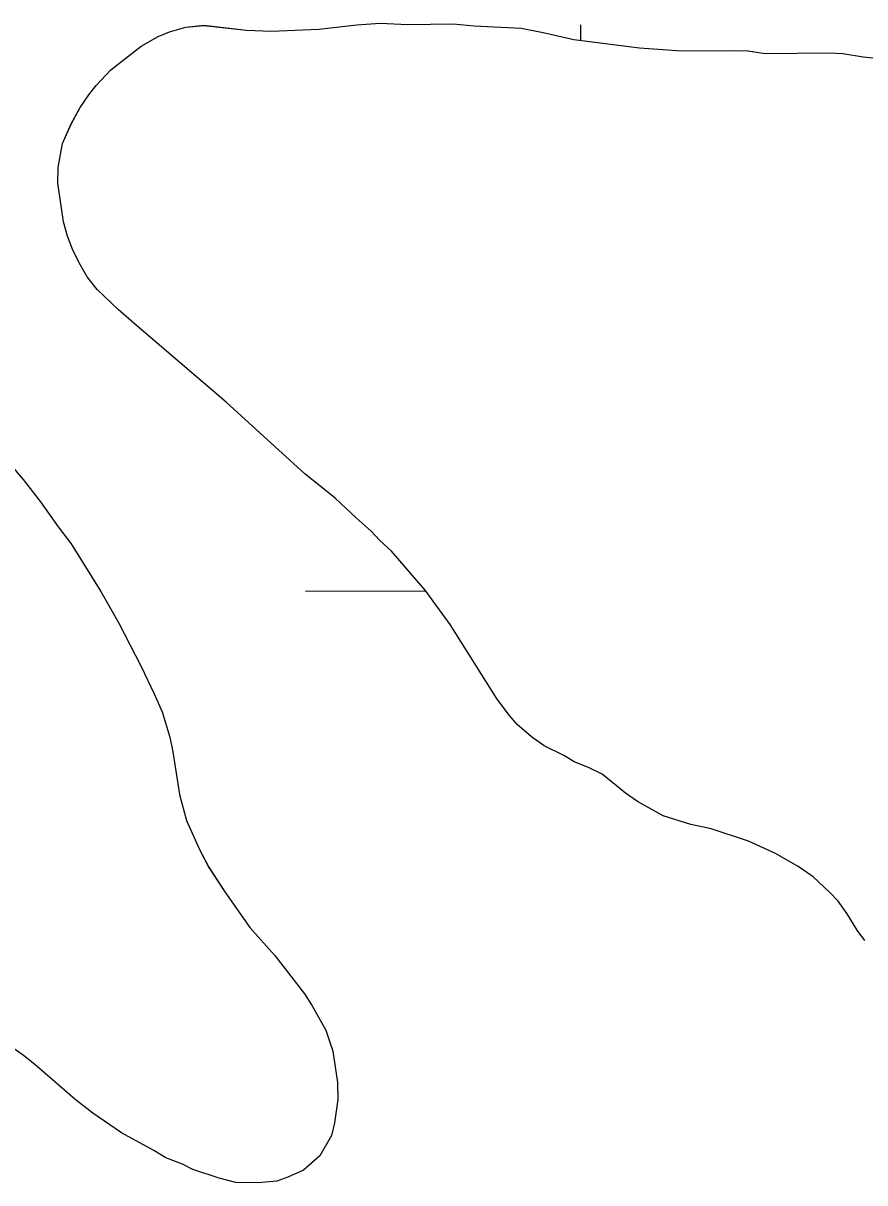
# Model space of a CAD drawing. Extents: x 3148686 to 3186545, y 916144 to 941516.
# Drawn here: x 3180920.3 to 3181145.2, y 933920.7 to 934230.7 of the extents above; entities that cross this region are included whole.
import ezdxf

# ---------------------------------------------------------------- set-up
doc = ezdxf.new("R2010")
doc.units = 0
for name, color, linetype in [('V-SITE-VEGE', 7, 'Continuous'), ('V-TOPO-SHOR', 7, 'Continuous'), ('V-WETL-SWMP', 7, 'Continuous')]:
    doc.layers.add(name, color=color, linetype=linetype)

msp = doc.modelspace()

# ---------------------------------------------------------------- linework, layer by layer
at = {"layer": 'V-SITE-VEGE'}
for p, q in [((3180956.39, 934227.16), (3180959.37, 934228.39)), ((3180959.37, 934228.39), (3180963.75, 934229.65)), ((3180963.75, 934229.65), (3180968.53, 934230.1)), ((3180968.53, 934230.1), (3180979.93, 934228.84)), ((3180979.93, 934228.84), (3180986.52, 934228.52)), ((3180986.52, 934228.52), (3180999.29, 934229.08)), ((3180999.29, 934229.08), (3181009.46, 934230.2)), ((3181009.46, 934230.2), (3181015.64, 934230.67)), ((3181015.64, 934230.67), (3181023.03, 934230.36)), ((3181023.03, 934230.36), (3181035.21, 934230.51)), ((3181035.21, 934230.51), (3181040.8, 934229.98)), ((3181040.8, 934229.98), (3181053.39, 934229.33)), ((3181053.39, 934229.33), (3181059.19, 934228.2)), ((3180951.83, 934224.51), (3180956.39, 934227.16)), ((3181059.19, 934228.2), (3181067.4, 934226.3)), ((3181067.4, 934226.3), (3181085, 934224.12)), ((3180943.72, 934218.22), (3180951.83, 934224.51)), ((3181085, 934224.12), (3181096.19, 934223.26)), ((3181096.19, 934223.26), (3181109.16, 934223.41)), ((3181109.16, 934223.41), (3181113.95, 934223.27)), ((3181113.95, 934223.27), (3181118.55, 934222.53)), ((3181118.55, 934222.53), (3181135.72, 934222.74)), ((3181135.72, 934222.74), (3181139.32, 934222.58)), ((3181139.32, 934222.58), (3181144.72, 934221.65)), ((3181144.72, 934221.65), (3181149.91, 934221.11)), ((3180939.78, 934213.99), (3180943.72, 934218.22)), ((3180937.81, 934211.57), (3180939.78, 934213.99)), ((3180935.46, 934208.14), (3180937.81, 934211.57)), ((3180933.12, 934203.72), (3180935.46, 934208.14)), ((3180930.78, 934198.5), (3180933.12, 934203.72)), ((3180929.66, 934192.1), (3180930.78, 934198.5)), ((3180929.51, 934187.91), (3180929.66, 934192.1)), ((3180931.03, 934177.55), (3180929.51, 934187.91)), ((3180932.08, 934173.76), (3180931.03, 934177.55)), ((3180933.52, 934169.99), (3180932.08, 934173.76)), ((3180935.57, 934166.02), (3180933.52, 934169.99)), ((3180937.4, 934162.85), (3180935.57, 934166.02)), ((3180940.04, 934159.49), (3180937.4, 934162.85)), ((3180945.69, 934154.16), (3180940.04, 934159.49)), ((3180949.93, 934150.42), (3180945.69, 934154.16)), ((3180974.54, 934129.36), (3180949.93, 934150.42)), ((3180995.53, 934110.24), (3180974.54, 934129.36)), ((3180914.61, 934115.42), (3180920.28, 934108.7)), ((3180920.28, 934108.7), (3180924.94, 934102.76)), ((3181003.6, 934103.75), (3180995.53, 934110.24)), ((3180924.94, 934102.76), (3180929.62, 934096.03)), ((3181009.25, 934098.43), (3181003.6, 934103.75)), ((3181013.29, 934094.89), (3181009.25, 934098.43)), ((3180929.62, 934096.03), (3180933.07, 934091.48)), ((3181015.51, 934092.52), (3181013.29, 934094.89)), ((3181018.74, 934089.56), (3181015.51, 934092.52)), ((3180933.07, 934091.48), (3180941.01, 934078.79)), ((3181027.65, 934079.09), (3181018.74, 934089.56)), ((3180941.01, 934078.79), (3180945.71, 934070.46)), ((3181034.35, 934069.99), (3181027.65, 934079.09)), ((3180945.71, 934070.46), (3180951.84, 934058.75)), ((3181046.97, 934049.98), (3181034.35, 934069.99)), ((3180951.84, 934058.75), (3180955.32, 934051.4)), ((3180955.32, 934051.4), (3180957.38, 934046.63)), ((3181050.22, 934045.62), (3181046.97, 934049.98)), ((3180957.38, 934046.63), (3180959.45, 934039.87)), ((3181052.24, 934043.25), (3181050.22, 934045.62)), ((3181056.07, 934039.9), (3181052.24, 934043.25)), ((3180959.45, 934039.87), (3180960.3, 934035.88)), ((3181059.5, 934037.55), (3181056.07, 934039.9)), ((3181064.92, 934034.82), (3181059.5, 934037.55)), ((3180960.3, 934035.88), (3180962.04, 934024.52)), ((3181067.53, 934033.25), (3181064.92, 934034.82)), ((3181071.35, 934031.7), (3181067.53, 934033.25)), ((3181074.96, 934029.95), (3181071.35, 934031.7)), ((3181081.21, 934024.83), (3181074.96, 934029.95)), ((3180962.04, 934024.52), (3180963.92, 934017.56)), ((3181084.43, 934022.68), (3181081.21, 934024.83)), ((3181091.27, 934018.77), (3181084.43, 934022.68)), ((3180963.92, 934017.56), (3180967.41, 934009.81)), ((3181098.68, 934016.46), (3181091.27, 934018.77)), ((3181104.08, 934015.33), (3181098.68, 934016.46)), ((3181114.1, 934012.05), (3181104.08, 934015.33)), ((3181121.33, 934008.75), (3181114.1, 934012.05)), ((3180967.41, 934009.81), (3180969.86, 934005.04)), ((3181127.36, 934005.23), (3181121.33, 934008.75)), ((3181131.39, 934002.48), (3181127.36, 934005.23)), ((3180969.86, 934005.04), (3180974.13, 933998.5)), ((3181135.83, 933998.34), (3181131.39, 934002.48)), ((3180974.13, 933998.5), (3180980.84, 933989)), ((3181138.06, 933995.97), (3181135.83, 933998.34)), ((3181140.49, 933992.61), (3181138.06, 933995.97)), ((3181143.14, 933988.25), (3181140.49, 933992.61)), ((3180980.84, 933989), (3180987.52, 933981.49)), ((3181145.17, 933985.48), (3181143.14, 933988.25)), ((3180987.52, 933981.49), (3180995.43, 933971.2)), ((3180995.43, 933971.2), (3180997.47, 933968.03)), ((3180997.47, 933968.03), (3181001.14, 933961.49)), ((3180920.34, 933954.72), (3180913.69, 933959.43)), ((3181001.14, 933961.49), (3181003.01, 933955.91)), ((3181003.01, 933955.91), (3181004.31, 933947.54)), ((3180923.36, 933952.36), (3180920.34, 933954.72)), ((3180934.06, 933943.1), (3180923.36, 933952.36)), ((3181004.31, 933947.54), (3181004.36, 933942.95)), ((3180938.9, 933939.36), (3180934.06, 933943.1)), ((3181004.36, 933942.95), (3181003.44, 933936.75)), ((3180946.55, 933934.06), (3180938.9, 933939.36)), ((3180955.2, 933929.37), (3180946.55, 933934.06)), ((3181003.44, 933936.75), (3181002.68, 933933.34)), ((3181002.68, 933933.34), (3180999.55, 933927.91)), ((3180958.42, 933927.42), (3180955.2, 933929.37)), ((3180999.55, 933927.91), (3180995.2, 933924.07)), ((3180962.83, 933925.67), (3180958.42, 933927.42)), ((3180965.64, 933924.31), (3180962.83, 933925.67)), ((3180972.66, 933922), (3180965.64, 933924.31)), ((3180977.07, 933920.85), (3180972.66, 933922)), ((3180991.03, 933922.22), (3180988.05, 933921.18)), ((3180995.2, 933924.07), (3180991.03, 933922.22)), ((3180983.06, 933920.73), (3180977.07, 933920.85)), ((3180988.05, 933921.18), (3180983.06, 933920.73))]:
    msp.add_line(p, q, dxfattribs=at)
at = {"layer": 'V-TOPO-SHOR'}
for points in [[(3181018.74, 934089.56), (3181015.51, 934092.52), (3181013.29, 934094.89), (3181009.25, 934098.43), (3181003.6, 934103.75), (3180995.53, 934110.24), (3180974.54, 934129.36), (3180949.93, 934150.42), (3180945.69, 934154.16), (3180940.04, 934159.49), (3180937.4, 934162.85), (3180935.57, 934166.02), (3180933.52, 934169.99), (3180932.08, 934173.76), (3180931.03, 934177.55), (3180929.51, 934187.91), (3180929.66, 934192.1), (3180930.78, 934198.5), (3180933.12, 934203.72), (3180935.46, 934208.14), (3180937.81, 934211.57), (3180939.78, 934213.99), (3180943.72, 934218.22), (3180951.83, 934224.51), (3180956.39, 934227.16), (3180959.37, 934228.39), (3180963.75, 934229.65), (3180968.53, 934230.1), (3180979.93, 934228.84), (3180986.52, 934228.52), (3180999.29, 934229.08), (3181009.46, 934230.2), (3181015.64, 934230.67), (3181023.03, 934230.36), (3181035.21, 934230.51), (3181040.8, 934229.98), (3181053.39, 934229.33), (3181059.19, 934228.2), (3181067.4, 934226.3), (3181085, 934224.12), (3181096.19, 934223.26), (3181109.16, 934223.41), (3181113.95, 934223.27), (3181118.55, 934222.53), (3181135.72, 934222.74), (3181139.32, 934222.58), (3181144.72, 934221.65), (3181149.91, 934221.11)], [(3180914.61, 934115.42), (3180920.28, 934108.7), (3180924.94, 934102.76), (3180929.62, 934096.03), (3180933.07, 934091.48), (3180941.01, 934078.79), (3180945.71, 934070.46), (3180951.84, 934058.75), (3180955.32, 934051.4), (3180957.38, 934046.63), (3180959.45, 934039.87), (3180960.3, 934035.88), (3180962.04, 934024.52), (3180963.92, 934017.56), (3180967.41, 934009.81), (3180969.86, 934005.04), (3180974.13, 933998.5), (3180980.84, 933989), (3180987.52, 933981.49), (3180995.43, 933971.2), (3180997.47, 933968.03), (3181001.14, 933961.49), (3181003.01, 933955.91), (3181004.31, 933947.54), (3181004.36, 933942.95), (3181003.44, 933936.75), (3181002.68, 933933.34), (3180999.55, 933927.91), (3180995.2, 933924.07), (3180991.03, 933922.22), (3180988.05, 933921.18), (3180983.06, 933920.72), (3180977.07, 933920.85), (3180972.66, 933922), (3180965.64, 933924.31), (3180962.83, 933925.67), (3180958.42, 933927.42), (3180955.2, 933929.37), (3180946.55, 933934.06), (3180938.9, 933939.36), (3180934.06, 933943.1), (3180923.36, 933952.36), (3180920.34, 933954.72), (3180913.69, 933959.43)], [(3181145.17, 933985.48), (3181143.14, 933988.25), (3181140.49, 933992.61), (3181138.06, 933995.97), (3181135.83, 933998.34), (3181131.39, 934002.48), (3181127.36, 934005.23), (3181121.33, 934008.75), (3181114.1, 934012.05), (3181104.08, 934015.33), (3181098.68, 934016.46), (3181091.27, 934018.77), (3181084.43, 934022.68), (3181081.21, 934024.83), (3181074.96, 934029.95), (3181071.35, 934031.7), (3181067.53, 934033.25), (3181064.92, 934034.82), (3181059.5, 934037.55), (3181056.07, 934039.9), (3181052.24, 934043.25), (3181050.22, 934045.62), (3181046.97, 934049.98), (3181034.35, 934069.99), (3181027.65, 934079.09), (3181018.74, 934089.56)]]:
    msp.add_lwpolyline(points, dxfattribs=at)
at = {"layer": 'V-WETL-SWMP'}
for p, q in [((3180956.39, 934227.16), (3180959.37, 934228.4)), ((3180956.39, 934227.16), (3180959.37, 934228.4)), ((3180959.37, 934228.4), (3180963.75, 934229.65)), ((3180959.37, 934228.4), (3180963.75, 934229.65)), ((3180963.75, 934229.65), (3180968.53, 934230.11)), ((3180963.75, 934229.65), (3180968.53, 934230.11)), ((3180968.53, 934230.11), (3180979.93, 934228.85)), ((3180968.53, 934230.11), (3180979.93, 934228.85)), ((3180979.93, 934228.85), (3180986.52, 934228.53)), ((3180979.93, 934228.85), (3180986.52, 934228.53)), ((3180986.52, 934228.53), (3180999.29, 934229.08)), ((3180986.52, 934228.53), (3180999.29, 934229.08)), ((3180999.29, 934229.08), (3181009.46, 934230.2)), ((3180999.29, 934229.08), (3181009.46, 934230.2)), ((3181009.46, 934230.2), (3181015.64, 934230.67)), ((3181009.46, 934230.2), (3181015.64, 934230.67)), ((3181015.64, 934230.67), (3181023.03, 934230.36)), ((3181015.64, 934230.67), (3181023.03, 934230.36)), ((3181023.03, 934230.36), (3181035.21, 934230.51)), ((3181023.03, 934230.36), (3181035.21, 934230.51)), ((3181035.21, 934230.51), (3181040.81, 934229.98)), ((3181035.21, 934230.51), (3181040.81, 934229.98)), ((3181040.81, 934229.98), (3181053.39, 934229.33)), ((3181040.81, 934229.98), (3181053.39, 934229.33)), ((3181053.39, 934229.33), (3181059.19, 934228.21)), ((3181053.39, 934229.33), (3181059.19, 934228.21)), ((3181069.28, 934226.07), (3181069.29, 934230.26)), ((3180951.83, 934224.51), (3180956.39, 934227.16)), ((3180951.83, 934224.51), (3180956.39, 934227.16)), ((3181059.19, 934228.21), (3181067.4, 934226.31)), ((3181059.19, 934228.21), (3181067.4, 934226.31)), ((3181067.4, 934226.31), (3181085, 934224.12)), ((3181067.4, 934226.31), (3181085, 934224.12)), ((3180943.72, 934218.23), (3180951.83, 934224.51)), ((3180943.72, 934218.23), (3180951.83, 934224.51)), ((3181085, 934224.12), (3181096.19, 934223.26)), ((3181085, 934224.12), (3181096.19, 934223.26)), ((3181096.19, 934223.26), (3181109.16, 934223.42)), ((3181096.19, 934223.26), (3181109.16, 934223.42)), ((3181109.16, 934223.42), (3181113.96, 934223.28)), ((3181109.16, 934223.42), (3181113.96, 934223.28)), ((3181113.96, 934223.28), (3181118.56, 934222.53)), ((3181113.96, 934223.28), (3181118.56, 934222.53)), ((3181118.56, 934222.53), (3181135.72, 934222.74)), ((3181118.56, 934222.53), (3181135.72, 934222.74)), ((3181135.72, 934222.74), (3181139.32, 934222.58)), ((3181135.72, 934222.74), (3181139.32, 934222.58)), ((3181139.32, 934222.58), (3181144.72, 934221.65)), ((3181139.32, 934222.58), (3181144.72, 934221.65)), ((3181144.72, 934221.65), (3181149.92, 934221.11)), ((3181144.72, 934221.65), (3181149.92, 934221.11)), ((3180939.78, 934213.99), (3180943.72, 934218.23)), ((3180939.78, 934213.99), (3180943.72, 934218.23)), ((3180937.81, 934211.57), (3180939.78, 934213.99)), ((3180937.81, 934211.57), (3180939.78, 934213.99)), ((3180935.46, 934208.15), (3180937.81, 934211.57)), ((3180935.46, 934208.15), (3180937.81, 934211.57)), ((3180933.12, 934203.73), (3180935.46, 934208.15)), ((3180933.12, 934203.73), (3180935.46, 934208.15)), ((3180930.78, 934198.51), (3180933.12, 934203.73)), ((3180930.78, 934198.51), (3180933.12, 934203.73)), ((3180929.66, 934192.1), (3180930.78, 934198.51)), ((3180929.66, 934192.1), (3180930.78, 934198.51)), ((3180929.51, 934187.91), (3180929.66, 934192.1)), ((3180929.51, 934187.91), (3180929.66, 934192.1)), ((3180931.04, 934177.55), (3180929.51, 934187.91)), ((3180931.04, 934177.55), (3180929.51, 934187.91)), ((3180932.08, 934173.77), (3180931.04, 934177.55)), ((3180932.08, 934173.77), (3180931.04, 934177.55)), ((3180933.52, 934169.99), (3180932.08, 934173.77)), ((3180933.52, 934169.99), (3180932.08, 934173.77)), ((3180935.57, 934166.02), (3180933.52, 934169.99)), ((3180935.57, 934166.02), (3180933.52, 934169.99)), ((3180937.4, 934162.85), (3180935.57, 934166.02)), ((3180937.4, 934162.85), (3180935.57, 934166.02)), ((3180940.04, 934159.49), (3180937.4, 934162.85)), ((3180940.04, 934159.49), (3180937.4, 934162.85)), ((3180945.69, 934154.17), (3180940.04, 934159.49)), ((3180945.69, 934154.17), (3180940.04, 934159.49)), ((3180949.93, 934150.42), (3180945.69, 934154.17)), ((3180949.93, 934150.42), (3180945.69, 934154.17)), ((3180974.54, 934129.36), (3180949.93, 934150.42)), ((3180974.54, 934129.36), (3180949.93, 934150.42)), ((3180995.53, 934110.25), (3180974.54, 934129.36)), ((3180995.53, 934110.25), (3180974.54, 934129.36)), ((3180920.28, 934108.7), (3180924.94, 934102.76)), ((3180920.28, 934108.7), (3180924.94, 934102.76)), ((3181003.6, 934103.76), (3180995.53, 934110.25)), ((3181003.6, 934103.76), (3180995.53, 934110.25)), ((3180924.94, 934102.76), (3180929.62, 934096.03)), ((3180924.94, 934102.76), (3180929.62, 934096.03)), ((3181009.25, 934098.43), (3181003.6, 934103.76)), ((3181009.25, 934098.43), (3181003.6, 934103.76)), ((3181013.29, 934094.89), (3181009.25, 934098.43)), ((3181013.29, 934094.89), (3181009.25, 934098.43)), ((3180929.62, 934096.03), (3180933.07, 934091.48)), ((3180929.62, 934096.03), (3180933.07, 934091.48)), ((3181015.51, 934092.52), (3181013.29, 934094.89)), ((3181015.51, 934092.52), (3181013.29, 934094.89)), ((3181018.74, 934089.57), (3181015.51, 934092.52)), ((3181018.74, 934089.57), (3181015.51, 934092.52)), ((3180933.07, 934091.48), (3180941.01, 934078.79)), ((3180933.07, 934091.48), (3180941.01, 934078.79)), ((3181027.65, 934079.09), (3181018.74, 934089.57)), ((3181027.65, 934079.09), (3181018.74, 934089.57)), ((3180941.01, 934078.79), (3180945.71, 934070.46)), ((3180941.01, 934078.79), (3180945.71, 934070.46)), ((3180995.72, 934078.91), (3181027.72, 934078.88)), ((3181034.35, 934069.99), (3181027.65, 934079.09)), ((3181034.35, 934069.99), (3181027.65, 934079.09)), ((3180945.71, 934070.46), (3180951.84, 934058.75)), ((3180945.71, 934070.46), (3180951.84, 934058.75)), ((3181046.97, 934049.98), (3181034.35, 934069.99)), ((3181046.97, 934049.98), (3181034.35, 934069.99)), ((3180951.84, 934058.75), (3180955.32, 934051.4)), ((3180951.84, 934058.75), (3180955.32, 934051.4)), ((3180955.32, 934051.4), (3180957.38, 934046.64)), ((3180955.32, 934051.4), (3180957.38, 934046.64)), ((3181050.22, 934045.62), (3181046.97, 934049.98)), ((3181050.22, 934045.62), (3181046.97, 934049.98)), ((3180957.38, 934046.64), (3180959.46, 934039.87)), ((3180957.38, 934046.64), (3180959.46, 934039.87)), ((3181052.24, 934043.25), (3181050.22, 934045.62)), ((3181052.24, 934043.25), (3181050.22, 934045.62)), ((3181056.08, 934039.91), (3181052.24, 934043.25)), ((3181056.08, 934039.91), (3181052.24, 934043.25)), ((3180959.46, 934039.87), (3180960.3, 934035.89)), ((3180959.46, 934039.87), (3180960.3, 934035.89)), ((3181059.5, 934037.55), (3181056.08, 934039.91)), ((3181059.5, 934037.55), (3181056.08, 934039.91)), ((3181064.92, 934034.82), (3181059.5, 934037.55)), ((3181064.92, 934034.82), (3181059.5, 934037.55)), ((3180960.3, 934035.89), (3180962.04, 934024.52)), ((3180960.3, 934035.89), (3180962.04, 934024.52)), ((3181067.54, 934033.26), (3181064.92, 934034.82)), ((3181067.54, 934033.26), (3181064.92, 934034.82)), ((3181071.35, 934031.71), (3181067.54, 934033.26)), ((3181071.35, 934031.71), (3181067.54, 934033.26)), ((3181074.96, 934029.95), (3181071.35, 934031.71)), ((3181074.96, 934029.95), (3181071.35, 934031.71)), ((3181081.21, 934024.84), (3181074.96, 934029.95)), ((3181081.21, 934024.84), (3181074.96, 934029.95)), ((3180962.04, 934024.52), (3180963.92, 934017.56)), ((3180962.04, 934024.52), (3180963.92, 934017.56)), ((3181084.43, 934022.68), (3181081.21, 934024.84)), ((3181084.43, 934022.68), (3181081.21, 934024.84)), ((3181091.27, 934018.77), (3181084.43, 934022.68)), ((3181091.27, 934018.77), (3181084.43, 934022.68)), ((3180963.92, 934017.56), (3180967.41, 934009.81)), ((3180963.92, 934017.56), (3180967.41, 934009.81)), ((3181098.68, 934016.46), (3181091.27, 934018.77)), ((3181098.68, 934016.46), (3181091.27, 934018.77)), ((3181104.09, 934015.33), (3181098.68, 934016.46)), ((3181104.09, 934015.33), (3181098.68, 934016.46)), ((3181114.11, 934012.06), (3181104.09, 934015.33)), ((3181114.11, 934012.06), (3181104.09, 934015.33)), ((3181121.33, 934008.75), (3181114.11, 934012.06)), ((3181121.33, 934008.75), (3181114.11, 934012.06)), ((3180967.41, 934009.81), (3180969.86, 934005.05)), ((3180967.41, 934009.81), (3180969.86, 934005.05)), ((3181127.37, 934005.23), (3181121.33, 934008.75)), ((3181127.37, 934005.23), (3181121.33, 934008.75)), ((3181131.39, 934002.48), (3181127.37, 934005.23)), ((3181131.39, 934002.48), (3181127.37, 934005.23)), ((3180969.86, 934005.05), (3180974.13, 933998.51)), ((3180969.86, 934005.05), (3180974.13, 933998.51)), ((3181135.83, 933998.34), (3181131.39, 934002.48)), ((3181135.83, 933998.34), (3181131.39, 934002.48)), ((3180974.13, 933998.51), (3180980.84, 933989)), ((3180974.13, 933998.51), (3180980.84, 933989)), ((3181138.06, 933995.98), (3181135.83, 933998.34)), ((3181138.06, 933995.98), (3181135.83, 933998.34)), ((3181140.5, 933992.61), (3181138.06, 933995.98)), ((3181140.5, 933992.61), (3181138.06, 933995.98)), ((3181143.14, 933988.25), (3181140.5, 933992.61)), ((3181143.14, 933988.25), (3181140.5, 933992.61)), ((3180980.84, 933989), (3180987.52, 933981.49)), ((3180980.84, 933989), (3180987.52, 933981.49)), ((3181145.17, 933985.48), (3181143.14, 933988.25)), ((3181145.17, 933985.48), (3181143.14, 933988.25)), ((3180987.52, 933981.49), (3180995.43, 933971.2)), ((3180987.52, 933981.49), (3180995.43, 933971.2)), ((3180995.43, 933971.2), (3180997.47, 933968.03)), ((3180995.43, 933971.2), (3180997.47, 933968.03)), ((3180997.47, 933968.03), (3181001.14, 933961.49)), ((3180997.47, 933968.03), (3181001.14, 933961.49)), ((3180920.34, 933954.72), (3180913.69, 933959.43)), ((3180920.34, 933954.72), (3180913.69, 933959.43)), ((3181001.14, 933961.49), (3181003.01, 933955.92)), ((3181001.14, 933961.49), (3181003.01, 933955.92)), ((3181003.01, 933955.92), (3181004.31, 933947.54)), ((3181003.01, 933955.92), (3181004.31, 933947.54)), ((3180923.36, 933952.36), (3180920.34, 933954.72)), ((3180923.36, 933952.36), (3180920.34, 933954.72)), ((3180934.06, 933943.1), (3180923.36, 933952.36)), ((3180934.06, 933943.1), (3180923.36, 933952.36)), ((3181004.31, 933947.54), (3181004.36, 933942.95)), ((3181004.31, 933947.54), (3181004.36, 933942.95)), ((3180938.9, 933939.36), (3180934.06, 933943.1)), ((3180938.9, 933939.36), (3180934.06, 933943.1)), ((3181004.36, 933942.95), (3181003.44, 933936.75)), ((3181004.36, 933942.95), (3181003.44, 933936.75)), ((3180946.55, 933934.07), (3180938.9, 933939.36)), ((3180946.55, 933934.07), (3180938.9, 933939.36)), ((3180955.2, 933929.38), (3180946.55, 933934.07)), ((3180955.2, 933929.38), (3180946.55, 933934.07)), ((3181003.44, 933936.75), (3181002.68, 933933.34)), ((3181003.44, 933936.75), (3181002.68, 933933.34)), ((3181002.68, 933933.34), (3180999.55, 933927.91)), ((3181002.68, 933933.34), (3180999.55, 933927.91)), ((3180958.42, 933927.42), (3180955.2, 933929.38)), ((3180958.42, 933927.42), (3180955.2, 933929.38)), ((3180999.55, 933927.91), (3180995.2, 933924.07)), ((3180999.55, 933927.91), (3180995.2, 933924.07)), ((3180962.83, 933925.67), (3180958.42, 933927.42)), ((3180962.83, 933925.67), (3180958.42, 933927.42)), ((3180965.64, 933924.31), (3180962.83, 933925.67)), ((3180965.64, 933924.31), (3180962.83, 933925.67)), ((3180972.66, 933922), (3180965.64, 933924.31)), ((3180972.66, 933922), (3180965.64, 933924.31)), ((3180977.07, 933920.85), (3180972.66, 933922)), ((3180977.07, 933920.85), (3180972.66, 933922)), ((3180991.03, 933922.22), (3180988.05, 933921.18)), ((3180991.03, 933922.22), (3180988.05, 933921.18)), ((3180995.2, 933924.07), (3180991.03, 933922.22)), ((3180995.2, 933924.07), (3180991.03, 933922.22)), ((3180983.06, 933920.73), (3180977.07, 933920.85)), ((3180983.06, 933920.73), (3180977.07, 933920.85)), ((3180988.05, 933921.18), (3180983.06, 933920.73)), ((3180988.05, 933921.18), (3180983.06, 933920.73))]:
    msp.add_line(p, q, dxfattribs=at)

doc.saveas('drawing.dxf')
